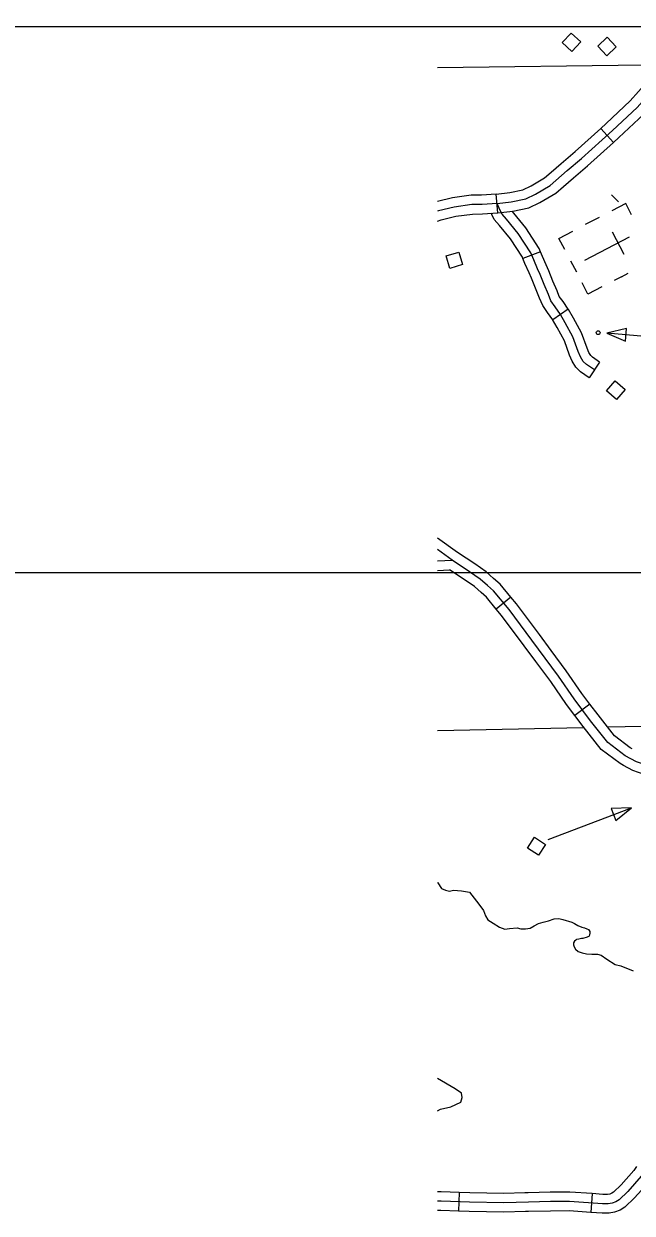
# Model space of a CAD drawing. Extents: x 61396 to 64680, y 55472 to 57605.
# Drawn here: x 61812.7 to 61964, y 55932.4 to 56228.4 of the extents above; entities that cross this region are included whole.
import ezdxf

# ---------------------------------------------------------------- set-up
doc = ezdxf.new("R2010")
doc.units = 0
for name, color, linetype in [('31', 7, 'Continuous'), ('32', 7, 'Continuous'), ('35', 7, 'Continuous'), ('45', 7, 'Continuous'), ('5', 7, 'Continuous'), ('56', 7, 'Continuous'), ('57', 7, 'Continuous'), ('Default', 7, 'Continuous')]:
    doc.layers.add(name, color=color, linetype=linetype)

msp = doc.modelspace()

# ---------------------------------------------------------------- linework, layer by layer
at = {"layer": '31'}
for p, q in [((61959.36, 56198.93), (61956.22, 56202.4)), ((61956.22, 56202.4), (61956.22, 56202.4)), ((61930.6, 56181.4), (61930.24, 56186.07))]:
    msp.add_line(p, q, dxfattribs=at)
for points in [[(61930.45, 56183.74), (61933.97, 56184.15), (61937.57, 56184.89), (61940, 56186.02), (61943.65, 56188.21), (61947.9, 56191.9), (61951.41, 56194.9), (61959.17, 56201.91), (61965.24, 56207.61), (61969.78, 56212.7), (61976.27, 56219.95), (61980.01, 56224.58), (61984.28, 56229.68)], [(61956.22, 56202.4), (61957.58, 56203.63), (61963.56, 56209.25), (61967.69, 56213.88)], [(61971.19, 56210.77), (61966.92, 56205.97), (61960.75, 56200.18), (61959.36, 56198.93)], [(61943.88, 56191.52), (61946.37, 56193.68), (61949.86, 56196.66), (61956.22, 56202.4)], [(61946.95, 56187.98), (61949.43, 56190.13), (61952.95, 56193.13), (61959.36, 56198.93)], [(61930.24, 56186.07), (61933.6, 56186.46), (61936.83, 56187.13), (61938.9, 56188.09), (61942.26, 56190.12), (61943.88, 56191.52)], [(61930.6, 56181.4), (61934.34, 56181.83), (61938.31, 56182.65), (61941.1, 56183.94), (61945.03, 56186.31), (61946.95, 56187.98)], [(61930.24, 56186.07), (61926.58, 56185.83), (61923.97, 56185.79), (61919.33, 56185.14), (61915.57, 56184.25)], [(61930.45, 56183.74), (61926.68, 56183.49), (61924.15, 56183.45), (61919.76, 56182.84), (61915.83, 56181.9), (61915.57, 56181.81)], [(61915.57, 56179.32), (61916.5, 56179.65), (61920.19, 56180.53), (61924.34, 56181.1), (61926.78, 56181.15), (61930.6, 56181.4)]]:
    msp.add_lwpolyline(points, dxfattribs=at)
at = {"layer": '32'}
for p, q in [((61941.23, 56171.73), (61936.87, 56170.01)), ((61948.13, 56157.4), (61944.26, 56154.76)), ((61955.93, 56144.26), (61953.33, 56140.36))]:
    msp.add_line(p, q, dxfattribs=at)
for points in [[(61954.63, 56142.31), (61952.67, 56143.62), (61951.87, 56144.42), (61951.17, 56145.54), (61950.61, 56146.85), (61949.3, 56150.54), (61947.39, 56154), (61946.22, 56156.06), (61944.91, 56157.97), (61943.83, 56159.47), (61943.18, 56161.06), (61942.15, 56163.53), (61941.17, 56166.06), (61940.51, 56167.46), (61939.53, 56169.66), (61938.83, 56171.43), (61935.65, 56176.29), (61932.8, 56179.8), (61931.68, 56181.06), (61931.21, 56182), (61930.45, 56183.74)], [(61941.23, 56171.73), (61940.92, 56172.52), (61937.55, 56177.68), (61934.59, 56181.32), (61934.17, 56181.79)], [(61936.87, 56170.01), (61936.74, 56170.35), (61933.76, 56174.91), (61931.02, 56178.28), (61929.72, 56179.74), (61929.09, 56181), (61928.96, 56181.29)], [(61944.26, 56154.76), (61942.99, 56156.63), (61941.77, 56158.32), (61941.01, 56160.16), (61939.98, 56162.66), (61939.01, 56165.14), (61938.38, 56166.49), (61937.37, 56168.75), (61936.87, 56170.01)], [(61948.13, 56157.4), (61946.83, 56159.32), (61945.9, 56160.61), (61945.34, 56161.95), (61944.33, 56164.41), (61943.33, 56166.98), (61942.65, 56168.43), (61941.69, 56170.57), (61941.23, 56171.73)], [(61953.33, 56140.36), (61951.18, 56141.8), (61950.03, 56142.95), (61949.09, 56144.45), (61948.43, 56145.99), (61947.16, 56149.57), (61945.34, 56152.85), (61944.23, 56154.81), (61944.26, 56154.76)], [(61955.93, 56144.26), (61954.16, 56145.44), (61953.72, 56145.89), (61953.26, 56146.63), (61952.8, 56147.7), (61951.45, 56151.51), (61949.43, 56155.15), (61948.21, 56157.3), (61948.13, 56157.4)]]:
    msp.add_lwpolyline(points, dxfattribs=at)
at = {"layer": '35'}
for points in [[(61958.91, 56185.9), (61960.66, 56184.17)], [(61915.57, 56014.84), (61915.68, 56014.64), (61916.61, 56013.26), (61917.56, 56012.81), (61918.62, 56012.56), (61919.58, 56012.86), (61921.56, 56012.66), (61923.54, 56012.31), (61925.91, 56009.35)], [(61925.91, 56009.35), (61927.03, 56007.76), (61927.54, 56006.42), (61928.16, 56005.44), (61929.44, 56004.63), (61931.01, 56003.65), (61932.37, 56003.13), (61933.55, 56003.26), (61935.4, 56003.44), (61936.31, 56003.19), (61937.47, 56003.2), (61938.69, 56003.36), (61939.67, 56003.99), (61940.75, 56004.52), (61941.87, 56004.87), (61943.2, 56005.23), (61944.63, 56005.65), (61945.82, 56005.75), (61946.77, 56005.5), (61949.01, 56004.88), (61949.68, 56004.53), (61950.54, 56004.05), (61951.55, 56003.61), (61952.15, 56003.41), (61952.72, 56003.24), (61953.14, 56003), (61953.5, 56002.55), (61953.51, 56002.11), (61953.46, 56001.7), (61953.34, 56001.38), (61952.82, 56001.14), (61951.76, 56000.8), (61951.39, 56000.78), (61950.73, 56000.67), (61950.17, 56000.56), (61950.02, 56000.39), (61949.72, 56000.17), (61949.45, 55999.72), (61949.46, 55999.22), (61949.57, 55998.75), (61949.97, 55998.16), (61950.61, 55997.59), (61951.56, 55997.21), (61952.67, 55996.96), (61954.01, 55996.91), (61955.39, 55996.89), (61956.31, 55996.61), (61957.75, 55995.68), (61959.82, 55994.34), (61961.21, 55993.97), (61964.29, 55992.75)], [(61915.57, 55957.89), (61916.36, 55958.29), (61918.96, 55958.94), (61921.4, 55960.03), (61921.72, 55961.22), (61921.56, 55962.3), (61919.99, 55963.39), (61915.57, 55965.94)]]:
    msp.add_lwpolyline(points, dxfattribs=at)
at = {"layer": '45'}
for p, q in [((61933.86, 56085.77), (61930.24, 56082.79)), ((61953.5, 56059.15), (61949.76, 56056.31)), ((61921.02, 55937.62), (61920.87, 55932.94)), ((61954.08, 55937.3), (61953.76, 55932.63))]:
    msp.add_line(p, q, dxfattribs=at)
for points in [[(61920.62, 56096.86), (61915.57, 56100.47)], [(61919.26, 56094.96), (61915.57, 56097.59)], [(61920.78, 56096.76), (61920.55, 56096.91)], [(61933.86, 56085.77), (61931.2, 56089), (61929.57, 56090.43), (61927.71, 56092.09), (61924.91, 56094.03), (61920.62, 56096.86)], [(61915.57, 56094.75), (61919.26, 56094.96)], [(61978.29, 56039.95), (61974.59, 56041.17), (61971.73, 56042.31), (61967.84, 56043.84), (61965.14, 56044.76), (61962.28, 56046.29), (61957.98, 56049.56), (61953.7, 56055), (61949.59, 56060.42), (61945.69, 56066.09), (61939.06, 56075.06), (61933.4, 56082.64), (61929.51, 56087.36), (61928.02, 56088.68), (61926.25, 56090.25), (61923.59, 56092.08), (61919.26, 56094.96)], [(61915.57, 56092.4), (61918.61, 56092.57)], [(61930.24, 56082.79), (61927.83, 56085.73), (61926.46, 56086.92), (61924.8, 56088.4), (61922.28, 56090.14), (61918.61, 56092.57)], [(61943.87, 56072.5), (61940.94, 56076.46), (61935.24, 56084.09), (61933.86, 56085.77)], [(61940.1, 56069.72), (61937.18, 56073.66), (61931.55, 56081.19), (61930.24, 56082.79)], [(61953.5, 56059.15), (61951.49, 56061.8), (61947.6, 56067.45), (61943.87, 56072.5)], [(61949.76, 56056.31), (61947.69, 56059.05), (61943.78, 56064.73), (61940.1, 56069.72)], [(61964.04, 56048.01), (61963.55, 56048.27), (61959.64, 56051.24), (61955.56, 56056.44), (61953.5, 56059.15)], [(61961.84, 56043.87), (61961.01, 56044.31), (61956.32, 56047.87), (61951.85, 56053.57), (61949.76, 56056.31)], [(61972.83, 56039.35), (61970.87, 56040.13), (61967.03, 56041.64), (61964.2, 56042.61), (61961.84, 56043.87)], [(61976.9, 55956), (61969.39, 55946.13), (61966.3, 55941.63), (61962.95, 55937.85), (61960.79, 55935.77), (61959.99, 55935.27), (61959.06, 55934.92), (61958.1, 55934.77), (61956.67, 55934.77), (61948.47, 55935.35), (61943.69, 55935.31), (61938.22, 55935.19), (61932.09, 55935), (61923.58, 55935.19), (61916.49, 55935.43), (61915.57, 55935.41)], [(61965.13, 55944.07), (61964.45, 55943.07), (61961.26, 55939.48), (61959.35, 55937.63), (61958.95, 55937.39), (61958.46, 55937.2), (61957.91, 55937.11), (61956.75, 55937.11), (61954.08, 55937.3)], [(61969, 55941.42), (61968.15, 55940.18), (61964.64, 55936.23), (61962.24, 55933.91), (61961.02, 55933.16), (61959.66, 55932.65), (61958.28, 55932.43), (61956.59, 55932.43), (61953.76, 55932.63)], [(61921.02, 55937.62), (61916.51, 55937.77), (61915.57, 55937.76)], [(61937.36, 55937.51), (61932.08, 55937.35), (61923.64, 55937.54), (61921.02, 55937.62)], [(61954.08, 55937.3), (61948.54, 55937.69), (61943.65, 55937.65), (61938.16, 55937.54), (61937.36, 55937.51)], [(61920.87, 55932.94), (61916.47, 55933.08), (61915.57, 55933.07)], [(61937.51, 55932.83), (61932.1, 55932.66), (61923.51, 55932.85), (61920.87, 55932.94)], [(61953.76, 55932.63), (61948.39, 55933), (61943.72, 55932.97), (61938.28, 55932.85), (61937.51, 55932.83)]]:
    msp.add_lwpolyline(points, dxfattribs=at)
at = {"layer": '5'}
for points in [[(61915.57, 56217.57), (61966.92, 56218.25)], [(61951.81, 56053.23), (61915.57, 56052.47)], [(61966.58, 56053.53), (61958.01, 56053.36)]]:
    msp.add_lwpolyline(points, dxfattribs=at)
at = {"layer": '56'}
for points in [[(61949.01, 56221.53), (61946.63, 56223.75), (61948.85, 56226.14), (61951.23, 56223.92)], [(61955.47, 56222.86), (61957.83, 56225.1), (61960.08, 56222.74), (61957.72, 56220.5)], [(61918.71, 56167.55), (61917.77, 56170.66), (61920.89, 56171.61), (61921.83, 56168.5)], [(61957.66, 56137.12), (61959.81, 56139.56), (61962.26, 56137.4), (61960.11, 56134.96)], [(61937.98, 56023.3), (61939.77, 56026.01), (61942.5, 56024.22), (61940.7, 56021.5)]]:
    msp.add_lwpolyline(points, close=True, dxfattribs=at)
at = {"layer": '57'}
for p, q in [((61955.85, 56180.26), (61952.38, 56178.46)), ((61959.07, 56176.65), (61961.97, 56171.08)), ((61963.29, 56175.32), (61952.2, 56169.56)), ((61957.74, 56172.44), (61957.74, 56172.44)), ((61957.74, 56172.44), (61957.74, 56172.44)), ((61948.71, 56169.48), (61950.16, 56166.71)), ((61961.35, 56165.51), (61959.59, 56164.59)), ((61961.35, 56165.51), (61963.06, 56166.4))]:
    msp.add_line(p, q, dxfattribs=at)
for points in [[(61963.9, 56180.92), (61962.46, 56183.7), (61958.99, 56181.89)], [(61947.26, 56172.27), (61945.82, 56175.04), (61949.29, 56176.85)], [(61956.5, 56162.98), (61953.03, 56161.18), (61951.59, 56163.95)], [(61986.98, 56148.85), (61957.72, 56151.46)], [(61943.17, 56025.46), (61963.85, 56033.34)]]:
    msp.add_lwpolyline(points, dxfattribs=at)
for points in [[(61962.34, 56149.45), (61962.62, 56152.62), (61957.72, 56151.46)], [(61958.82, 56033.13), (61959.95, 56030.15), (61963.85, 56033.34)]]:
    msp.add_lwpolyline(points, close=True, dxfattribs=at)
msp.add_circle((61955.58, 56151.56), 0.469, dxfattribs=at)
at = {"layer": 'Default'}
for p, q in [((61966.56, 56227.72), (61491.38, 56227.72)), ((62028.43, 56091.83), (61553.24, 56091.83))]:
    msp.add_line(p, q, dxfattribs=at)

doc.saveas('drawing.dxf')
